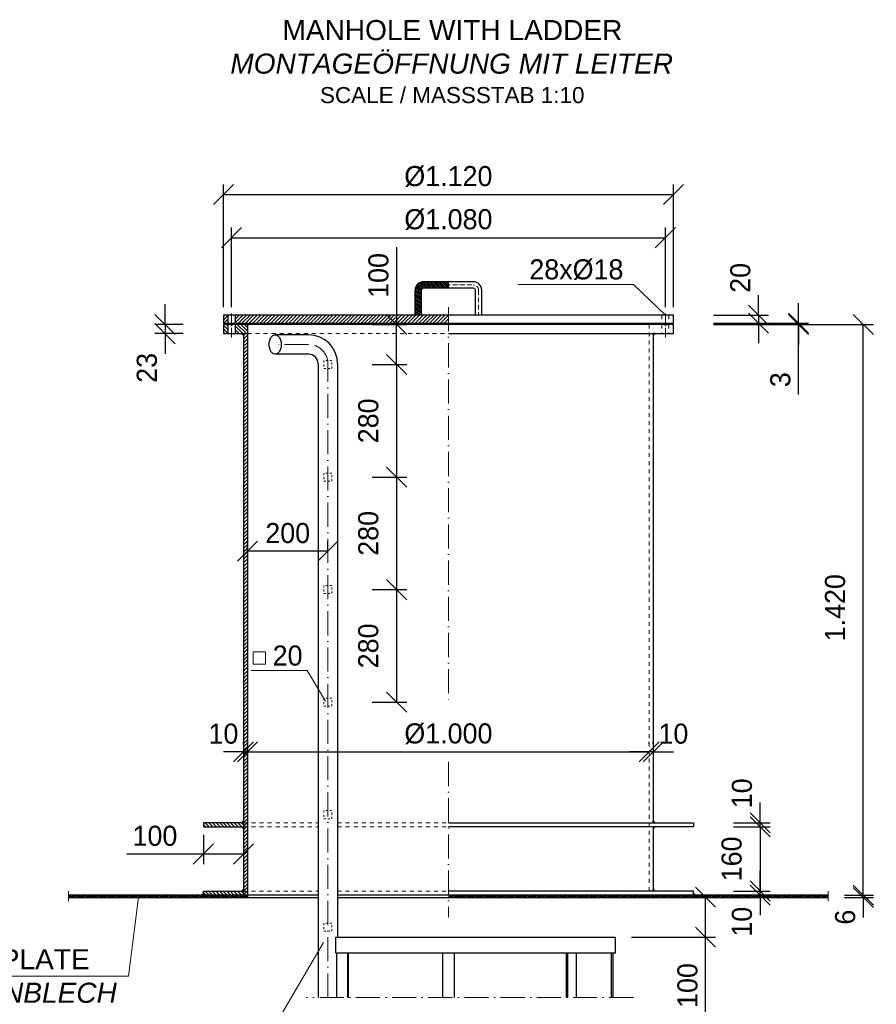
# Model space of a CAD drawing. Header units: millimetres. Extents: x -14064 to 10606674, y -83552 to 74051.
# Tile 582 of 656: x 35954 to 38086, y -48858 to -46408. Entities that reach past the tile are written whole.
import ezdxf

# ---------------------------------------------------------------- set-up
doc = ezdxf.new("R2010")
doc.units = ezdxf.units.MM
doc.linetypes.add('ACAD_ISO10W100', pattern=[18, 12, -3, 0, -3])
doc.linetypes.add('JIS_02_1.0', pattern=[2, 1, -1])
doc.layers.add('Bemaßung', color=7, linetype='Continuous', lineweight=9)
doc.layers.add('Beschriftung', color=7, linetype='Continuous', lineweight=9)
doc.styles.add('LBB3.5M1000', font='isocp.shx', dxfattribs={"height": 3.5})
doc.dimstyles.new('DIN', dxfattribs={"dimtxt": 2.5, "dimasz": 2.5, "dimexe": 1.25, "dimexo": 0.625, "dimtad": 1, "dimtih": 1, "dimdec": 4, "dimdsep": 46, "dimlunit": 6, "dimtxsty": 'Standard', "dimcen": 2.5, "dimadec": 0, "dimazin": 0, "dimtfac": 1, "dimtdec": 4, "dimtmove": 0, "dimatfit": 3, "dimfxl": 0, "dimtvp": 1, "dimtolj": 1, "dimtzin": 0, "dimarcsym": 0})

# ---------------------------------------------------------------- blocks, each defined once
blk = doc.blocks.new('_Oblique')
at = {"color": 0, "linetype": 'ByBlock', "lineweight": -2}
blk.add_line((-0.5, -0.5), (0.5, 0.5), dxfattribs=at)
blk = doc.blocks.new('*D394')
at = {"layer": 'Bemaßung', "color": 0, "lineweight": -2, "transparency": 16777216}
for p, q in [((36520.7, -48209.8), (36520.7, -48204.8)), ((37520.7, -48209.8), (37520.7, -48204.8)), ((36520.7, -48229.8), (37520.7, -48229.8))]:
    blk.add_line(p, q, dxfattribs=at)
at = {"layer": 'DEFPOINTS', "color": 0, "transparency": 16777216}
for p in [(36520.7, -48229.8), (37520.7, -48229.8), (37520.7, -48229.8)]:
    blk.add_point(p, dxfattribs=at)
at = {"layer": 'Bemaßung', "color": 0, "lineweight": -2, "transparency": 16777216, "xscale": 50, "yscale": 50, "zscale": 50, "rotation": 180}
blk.add_blockref('_Oblique', (36520.7, -48229.8), dxfattribs=at)
at = {"layer": 'Bemaßung', "color": 0, "lineweight": -2, "transparency": 16777216, "xscale": 50, "yscale": 50, "zscale": 50}
blk.add_blockref('_Oblique', (37520.7, -48229.8), dxfattribs=at)
at = {"layer": 'Bemaßung', "color": 0, "transparency": 16777216, "insert": (37020.7, -48184.8), "char_height": 50, "attachment_point": 5}
blk.add_mtext('\\A1;%%C1.000', dxfattribs=at)
blk = doc.blocks.new('*D395')
at = {"layer": 'Bemaßung', "color": 0, "lineweight": -2, "transparency": 16777216}
for p, q in [((36510.7, -48209.8), (36510.7, -48204.8)), ((36520.7, -48209.8), (36520.7, -48204.8)), ((36510.7, -48229.8), (36460.7, -48229.8)), ((36510.7, -48229.8), (36520.7, -48229.8)), ((36520.7, -48229.8), (36570.7, -48229.8))]:
    blk.add_line(p, q, dxfattribs=at)
at = {"layer": 'DEFPOINTS', "color": 0, "transparency": 16777216}
for p in [(36510.7, -48229.8), (36520.7, -48229.8), (36520.7, -48229.8)]:
    blk.add_point(p, dxfattribs=at)
at = {"layer": 'Bemaßung', "color": 0, "lineweight": -2, "transparency": 16777216, "xscale": 50, "yscale": 50, "zscale": 50}
blk.add_blockref('_Oblique', (36510.7, -48229.8), dxfattribs=at)
at = {"layer": 'Bemaßung', "color": 0, "lineweight": -2, "transparency": 16777216, "xscale": 50, "yscale": 50, "zscale": 50, "rotation": 180}
blk.add_blockref('_Oblique', (36520.7, -48229.8), dxfattribs=at)
at = {"layer": 'Bemaßung', "color": 0, "transparency": 16777216, "insert": (36460.7, -48184.8), "char_height": 50, "attachment_point": 5}
blk.add_mtext('\\A1;10', dxfattribs=at)
blk = doc.blocks.new('*D396')
at = {"layer": 'Bemaßung', "color": 0, "lineweight": -2, "transparency": 16777216}
for p, q in [((36410.7, -48436.1), (36410.7, -48508.9)), ((36510.7, -48436.1), (36510.7, -48508.9)), ((36220.2, -48483.9), (36410.7, -48483.9)), ((36410.7, -48483.9), (36510.7, -48483.9))]:
    blk.add_line(p, q, dxfattribs=at)
at = {"layer": 'DEFPOINTS', "color": 0, "transparency": 16777216}
for p in [(36410.7, -48416.1), (36510.7, -48416.1), (36510.7, -48483.9)]:
    blk.add_point(p, dxfattribs=at)
at = {"layer": 'Bemaßung', "color": 0, "lineweight": -2, "transparency": 16777216, "xscale": 50, "yscale": 50, "zscale": 50, "rotation": 180}
blk.add_blockref('_Oblique', (36410.7, -48483.9), dxfattribs=at)
at = {"layer": 'Bemaßung', "color": 0, "lineweight": -2, "transparency": 16777216, "xscale": 50, "yscale": 50, "zscale": 50}
blk.add_blockref('_Oblique', (36510.7, -48483.9), dxfattribs=at)
at = {"layer": 'Bemaßung', "color": 0, "transparency": 16777216, "insert": (36290.2, -48438.9), "char_height": 50, "attachment_point": 5}
blk.add_mtext('\\A1;100', dxfattribs=at)
blk = doc.blocks.new('*D397')
at = {"layer": 'Bemaßung', "color": 0, "lineweight": -2, "transparency": 16777216}
for p, q in [((37796.5, -48576.1), (37796.5, -48526.1)), ((37730.7, -48576.1), (37821.5, -48576.1)), ((37796.5, -48586.1), (37796.5, -48576.1)), ((37730.7, -48586.1), (37821.5, -48586.1)), ((37796.5, -48586.1), (37796.5, -48636.1))]:
    blk.add_line(p, q, dxfattribs=at)
at = {"layer": 'DEFPOINTS', "color": 0, "transparency": 16777216}
for p in [(37630.7, -48576.1), (37796.5, -48576.1), (37630.7, -48586.1)]:
    blk.add_point(p, dxfattribs=at)
at = {"layer": 'Bemaßung', "color": 0, "lineweight": -2, "transparency": 16777216, "xscale": 50, "yscale": 50, "zscale": 50}
for p, rotation in [((37796.5, -48576.1), 270), ((37796.5, -48586.1), 90)]:
    blk.add_blockref('_Oblique', p, dxfattribs=dict(at, rotation=rotation))
at = {"layer": 'Bemaßung', "color": 0, "transparency": 16777216, "insert": (37751.5, -48652.5), "char_height": 50, "attachment_point": 5, "rotation": 90}
blk.add_mtext('\\A1;10', dxfattribs=at)
blk = doc.blocks.new('*D398')
at = {"layer": 'Bemaßung', "color": 0, "lineweight": -2, "transparency": 16777216}
for p, q in [((37730.7, -48416.1), (37821.5, -48416.1)), ((37796.5, -48416.1), (37796.5, -48576.1)), ((37730.7, -48576.1), (37821.5, -48576.1))]:
    blk.add_line(p, q, dxfattribs=at)
at = {"layer": 'DEFPOINTS', "color": 0, "transparency": 16777216}
for p in [(37630.7, -48416.1), (37630.7, -48576.1), (37796.5, -48576.1)]:
    blk.add_point(p, dxfattribs=at)
at = {"layer": 'Bemaßung', "color": 0, "lineweight": -2, "transparency": 16777216, "xscale": 50, "yscale": 50, "zscale": 50}
for p, rotation in [((37796.5, -48416.1), 90), ((37796.5, -48576.1), 270)]:
    blk.add_blockref('_Oblique', p, dxfattribs=dict(at, rotation=rotation))
at = {"layer": 'Bemaßung', "color": 0, "transparency": 16777216, "insert": (37725.8, -48496.1), "char_height": 50, "attachment_point": 5, "rotation": 90}
blk.add_mtext('\\A1;160', dxfattribs=at)
blk = doc.blocks.new('*D399')
at = {"layer": 'Bemaßung', "color": 0, "lineweight": -2, "transparency": 16777216}
for p, q in [((37796.5, -48406.1), (37796.5, -48356.1)), ((37730.7, -48406.1), (37821.5, -48406.1)), ((37796.5, -48416.1), (37796.5, -48406.1)), ((37730.7, -48416.1), (37821.5, -48416.1)), ((37796.5, -48416.1), (37796.5, -48466.1))]:
    blk.add_line(p, q, dxfattribs=at)
at = {"layer": 'DEFPOINTS', "color": 0, "transparency": 16777216}
for p in [(37630.7, -48406.1), (37796.5, -48406.1), (37630.7, -48416.1)]:
    blk.add_point(p, dxfattribs=at)
at = {"layer": 'Bemaßung', "color": 0, "lineweight": -2, "transparency": 16777216, "xscale": 50, "yscale": 50, "zscale": 50}
for p, rotation in [((37796.5, -48406.1), 270), ((37796.5, -48416.1), 90)]:
    blk.add_blockref('_Oblique', p, dxfattribs=dict(at, rotation=rotation))
at = {"layer": 'Bemaßung', "color": 0, "transparency": 16777216, "insert": (37751.5, -48332.9), "char_height": 50, "attachment_point": 5, "rotation": 90}
blk.add_mtext('\\A1;10', dxfattribs=at)
blk = doc.blocks.new('*D400')
at = {"layer": 'Bemaßung', "color": 0, "lineweight": -2, "transparency": 16777216}
for p, q in [((38053.4, -48586.1), (38053.4, -48536.1)), ((38006.3, -48586.1), (38078.4, -48586.1)), ((38006.3, -48592.1), (38078.4, -48592.1)), ((38053.4, -48592.1), (38053.4, -48586.1)), ((38053.4, -48592.1), (38053.4, -48642.1))]:
    blk.add_line(p, q, dxfattribs=at)
at = {"layer": 'DEFPOINTS', "color": 0, "transparency": 16777216}
for p in [(37966.3, -48586.1), (37966.3, -48592.1), (38053.4, -48586.1)]:
    blk.add_point(p, dxfattribs=at)
at = {"layer": 'Bemaßung', "color": 0, "lineweight": -2, "transparency": 16777216, "xscale": 50, "yscale": 50, "zscale": 50}
for p, rotation in [((38053.4, -48586.1), 270), ((38053.4, -48592.1), 90)]:
    blk.add_blockref('_Oblique', p, dxfattribs=dict(at, rotation=rotation))
at = {"layer": 'Bemaßung', "color": 0, "transparency": 16777216, "insert": (38008.4, -48641.1), "char_height": 50, "attachment_point": 5, "rotation": 90}
blk.add_mtext('\\A1;6', dxfattribs=at)
blk = doc.blocks.new('*D401')
at = {"layer": 'Bemaßung', "color": 0, "lineweight": -2, "transparency": 16777216}
for p, q in [((37680.7, -47166.1), (38078.4, -47166.1)), ((38053.4, -48586.1), (38053.4, -47166.1)), ((38066.3, -48586.1), (38078.4, -48586.1))]:
    blk.add_line(p, q, dxfattribs=at)
at = {"layer": 'DEFPOINTS', "color": 0, "transparency": 16777216}
for p in [(37580.7, -47166.1), (38053.4, -47166.1), (37966.3, -48586.1)]:
    blk.add_point(p, dxfattribs=at)
at = {"layer": 'Bemaßung', "color": 0, "lineweight": -2, "transparency": 16777216, "xscale": 50, "yscale": 50, "zscale": 50}
for p, rotation in [((38053.4, -47166.1), 90), ((38053.4, -48586.1), 270)]:
    blk.add_blockref('_Oblique', p, dxfattribs=dict(at, rotation=rotation))
at = {"layer": 'Bemaßung', "color": 0, "transparency": 16777216, "insert": (37983.3, -47871.1), "char_height": 50, "attachment_point": 5, "rotation": 90}
blk.add_mtext('\\A1;1.420', dxfattribs=at)
blk = doc.blocks.new('*D402')
at = {"layer": 'Bemaßung', "color": 0, "lineweight": -2, "transparency": 16777216}
for p, q in [((37792.5, -47143.1), (37792.5, -47093.1)), ((37680.7, -47143.1), (37817.5, -47143.1)), ((37680.7, -47163.1), (37817.5, -47163.1)), ((37792.5, -47143.1), (37792.5, -47163.1)), ((37792.5, -47163.1), (37792.5, -47213.1))]:
    blk.add_line(p, q, dxfattribs=at)
at = {"layer": 'DEFPOINTS', "color": 0, "transparency": 16777216}
for p in [(37580.7, -47143.1), (37580.7, -47163.1), (37792.5, -47163.1)]:
    blk.add_point(p, dxfattribs=at)
at = {"layer": 'Bemaßung', "color": 0, "lineweight": -2, "transparency": 16777216, "xscale": 50, "yscale": 50, "zscale": 50}
for p, rotation in [((37792.5, -47143.1), 270), ((37792.5, -47163.1), 90)]:
    blk.add_blockref('_Oblique', p, dxfattribs=dict(at, rotation=rotation))
at = {"layer": 'Bemaßung', "color": 0, "transparency": 16777216, "insert": (37747.5, -47050.4), "char_height": 50, "attachment_point": 5, "rotation": 90}
blk.add_mtext('\\A1;20', dxfattribs=at)
blk = doc.blocks.new('*D403')
at = {"layer": 'Bemaßung', "color": 0, "lineweight": -2, "transparency": 16777216}
for p, q in [((36315.3, -47166.1), (36315.3, -47116.1)), ((36360.7, -47166.1), (36290.3, -47166.1)), ((36315.3, -47166.1), (36315.3, -47189.1)), ((36360.7, -47189.1), (36290.3, -47189.1)), ((36315.3, -47189.1), (36315.3, -47239.1))]:
    blk.add_line(p, q, dxfattribs=at)
at = {"layer": 'DEFPOINTS', "color": 0, "transparency": 16777216}
for p in [(36460.7, -47166.1), (36315.3, -47189.1), (36460.7, -47189.1)]:
    blk.add_point(p, dxfattribs=at)
at = {"layer": 'Bemaßung', "color": 0, "lineweight": -2, "transparency": 16777216, "xscale": 50, "yscale": 50, "zscale": 50}
for p, rotation in [((36315.3, -47166.1), 270), ((36315.3, -47189.1), 90)]:
    blk.add_blockref('_Oblique', p, dxfattribs=dict(at, rotation=rotation))
at = {"layer": 'Bemaßung', "color": 0, "transparency": 16777216, "insert": (36270.3, -47274.3), "char_height": 50, "attachment_point": 5, "rotation": 90}
blk.add_mtext('\\A1;23', dxfattribs=at)
blk = doc.blocks.new('*D441')
at = {"layer": 'Bemaßung', "color": 0, "lineweight": -2, "transparency": 16777216}
for p, q in [((36480.7, -47123.1), (36480.7, -46925.3)), ((37560.7, -47123.1), (37560.7, -46925.3)), ((36480.7, -46950.3), (37560.7, -46950.3))]:
    blk.add_line(p, q, dxfattribs=at)
at = {"layer": 'DEFPOINTS', "color": 0, "transparency": 16777216}
for p in [(37560.7, -46950.3), (36480.7, -47143.1), (37560.7, -47143.1)]:
    blk.add_point(p, dxfattribs=at)
at = {"layer": 'Bemaßung', "color": 0, "lineweight": -2, "transparency": 16777216, "xscale": 50, "yscale": 50, "zscale": 50, "rotation": 180}
blk.add_blockref('_Oblique', (36480.7, -46950.3), dxfattribs=at)
at = {"layer": 'Bemaßung', "color": 0, "lineweight": -2, "transparency": 16777216, "xscale": 50, "yscale": 50, "zscale": 50}
blk.add_blockref('_Oblique', (37560.7, -46950.3), dxfattribs=at)
at = {"layer": 'Bemaßung', "color": 0, "transparency": 16777216, "insert": (37020.7, -46905.3), "char_height": 50, "attachment_point": 5}
blk.add_mtext('\\A1;%%c1.080', dxfattribs=at)
blk = doc.blocks.new('*D442')
at = {"layer": 'Bemaßung', "color": 0, "lineweight": -2, "transparency": 16777216}
for p, q in [((36460.7, -47123.1), (36460.7, -46818)), ((37580.7, -47123.1), (37580.7, -46818)), ((36460.7, -46843), (37580.7, -46843))]:
    blk.add_line(p, q, dxfattribs=at)
at = {"layer": 'DEFPOINTS', "color": 0, "transparency": 16777216}
for p in [(37580.7, -46843), (36460.7, -47143.1), (37580.7, -47143.1)]:
    blk.add_point(p, dxfattribs=at)
at = {"layer": 'Bemaßung', "color": 0, "lineweight": -2, "transparency": 16777216, "xscale": 50, "yscale": 50, "zscale": 50, "rotation": 180}
blk.add_blockref('_Oblique', (36460.7, -46843), dxfattribs=at)
at = {"layer": 'Bemaßung', "color": 0, "lineweight": -2, "transparency": 16777216, "xscale": 50, "yscale": 50, "zscale": 50}
blk.add_blockref('_Oblique', (37580.7, -46843), dxfattribs=at)
at = {"layer": 'Bemaßung', "color": 0, "transparency": 16777216, "insert": (37020.7, -46798), "char_height": 50, "attachment_point": 5}
blk.add_mtext('\\A1;%%C1.120', dxfattribs=at)
blk = doc.blocks.new('*D443')
at = {"layer": 'Bemaßung', "color": 0, "lineweight": -2, "transparency": 16777216}
for p, q in [((36891.8, -46974.3), (36891.8, -47166.1)), ((36830.7, -47166.1), (36916.8, -47166.1)), ((36891.8, -47266.1), (36891.8, -47166.1)), ((36830.7, -47266.1), (36916.8, -47266.1))]:
    blk.add_line(p, q, dxfattribs=at)
at = {"layer": 'DEFPOINTS', "color": 0, "transparency": 16777216}
for p in [(36730.7, -47166.1), (36891.8, -47166.1), (36730.7, -47266.1)]:
    blk.add_point(p, dxfattribs=at)
at = {"layer": 'Bemaßung', "color": 0, "lineweight": -2, "transparency": 16777216, "xscale": 50, "yscale": 50, "zscale": 50}
for p, rotation in [((36891.8, -47166.1), 90), ((36891.8, -47266.1), 270)]:
    blk.add_blockref('_Oblique', p, dxfattribs=dict(at, rotation=rotation))
at = {"layer": 'Bemaßung', "color": 0, "transparency": 16777216, "insert": (36846.8, -47044.3), "char_height": 50, "attachment_point": 5, "rotation": 90}
blk.add_mtext('\\A1;100', dxfattribs=at)
blk = doc.blocks.new('*D444')
at = {"layer": 'Bemaßung', "color": 0, "lineweight": -2, "transparency": 16777216}
for p, q in [((36830.7, -47266.1), (36916.8, -47266.1)), ((36891.8, -47266.1), (36891.8, -47546.1)), ((36830.7, -47546.1), (36916.8, -47546.1))]:
    blk.add_line(p, q, dxfattribs=at)
at = {"layer": 'DEFPOINTS', "color": 0, "transparency": 16777216}
for p in [(36730.7, -47266.1), (36730.7, -47546.1), (36891.8, -47546.1)]:
    blk.add_point(p, dxfattribs=at)
at = {"layer": 'Bemaßung', "color": 0, "lineweight": -2, "transparency": 16777216, "xscale": 50, "yscale": 50, "zscale": 50}
for p, rotation in [((36891.8, -47266.1), 90), ((36891.8, -47546.1), 270)]:
    blk.add_blockref('_Oblique', p, dxfattribs=dict(at, rotation=rotation))
at = {"layer": 'Bemaßung', "color": 0, "transparency": 16777216, "insert": (36821.5, -47406.1), "char_height": 50, "attachment_point": 5, "rotation": 90}
blk.add_mtext('\\A1;280', dxfattribs=at)
blk = doc.blocks.new('*D404')
at = {"layer": 'Bemaßung', "color": 0, "lineweight": -2, "transparency": 16777216}
for p, q in [((36830.7, -47546.1), (36916.8, -47546.1)), ((36891.8, -47546.1), (36891.8, -47826.1)), ((36830.7, -47826.1), (36916.8, -47826.1))]:
    blk.add_line(p, q, dxfattribs=at)
at = {"layer": 'DEFPOINTS', "color": 0, "transparency": 16777216}
for p in [(36730.7, -47546.1), (36730.7, -47826.1), (36891.8, -47826.1)]:
    blk.add_point(p, dxfattribs=at)
at = {"layer": 'Bemaßung', "color": 0, "lineweight": -2, "transparency": 16777216, "xscale": 50, "yscale": 50, "zscale": 50}
for p, rotation in [((36891.8, -47546.1), 90), ((36891.8, -47826.1), 270)]:
    blk.add_blockref('_Oblique', p, dxfattribs=dict(at, rotation=rotation))
at = {"layer": 'Bemaßung', "color": 0, "transparency": 16777216, "insert": (36821.5, -47686.1), "char_height": 50, "attachment_point": 5, "rotation": 90}
blk.add_mtext('\\A1;280', dxfattribs=at)
blk = doc.blocks.new('*D405')
at = {"layer": 'Bemaßung', "color": 0, "lineweight": -2, "transparency": 16777216}
for p, q in [((36830.7, -47826.1), (36916.8, -47826.1)), ((36891.8, -47826.1), (36891.8, -48106.1)), ((36830.7, -48106.1), (36916.8, -48106.1))]:
    blk.add_line(p, q, dxfattribs=at)
at = {"layer": 'DEFPOINTS', "color": 0, "transparency": 16777216}
for p in [(36730.7, -47826.1), (36730.7, -48106.1), (36891.8, -48106.1)]:
    blk.add_point(p, dxfattribs=at)
at = {"layer": 'Bemaßung', "color": 0, "lineweight": -2, "transparency": 16777216, "xscale": 50, "yscale": 50, "zscale": 50}
for p, rotation in [((36891.8, -47826.1), 90), ((36891.8, -48106.1), 270)]:
    blk.add_blockref('_Oblique', p, dxfattribs=dict(at, rotation=rotation))
at = {"layer": 'Bemaßung', "color": 0, "transparency": 16777216, "insert": (36821.5, -47966.1), "char_height": 50, "attachment_point": 5, "rotation": 90}
blk.add_mtext('\\A1;280', dxfattribs=at)
blk = doc.blocks.new('*D406')
at = {"layer": 'Bemaßung', "color": 0, "lineweight": -2, "transparency": 16777216}
for p, q in [((36520.7, -47730.6), (36520.7, -47705.6)), ((36720.7, -47730.6), (36720.7, -47705.6)), ((36720.7, -47730.6), (36520.7, -47730.6))]:
    blk.add_line(p, q, dxfattribs=at)
at = {"layer": 'DEFPOINTS', "color": 0, "transparency": 16777216}
for p in [(36520.7, -47730.6), (36520.7, -47730.6), (36720.7, -47730.6)]:
    blk.add_point(p, dxfattribs=at)
at = {"layer": 'Bemaßung', "color": 0, "lineweight": -2, "transparency": 16777216, "xscale": 50, "yscale": 50, "zscale": 50, "rotation": 180}
blk.add_blockref('_Oblique', (36520.7, -47730.6), dxfattribs=at)
at = {"layer": 'Bemaßung', "color": 0, "lineweight": -2, "transparency": 16777216, "xscale": 50, "yscale": 50, "zscale": 50}
blk.add_blockref('_Oblique', (36720.7, -47730.6), dxfattribs=at)
at = {"layer": 'Bemaßung', "color": 0, "transparency": 16777216, "insert": (36620.7, -47685.6), "char_height": 50, "attachment_point": 5}
blk.add_mtext('\\A1;200', dxfattribs=at)
blk = doc.blocks.new('*D453')
at = {"layer": 'Bemaßung', "color": 0, "lineweight": -2, "transparency": 16777216}
for p, q in [((37476.1, -48591.1), (37685.9, -48591.1)), ((37660.9, -48691.1), (37660.9, -48591.1)), ((37476.1, -48691.1), (37685.9, -48691.1)), ((37660.9, -48881.2), (37660.9, -48691.1))]:
    blk.add_line(p, q, dxfattribs=at)
at = {"layer": 'DEFPOINTS', "color": 0, "transparency": 16777216}
for p in [(37436.1, -48591.1), (37660.9, -48591.1), (37436.1, -48691.1)]:
    blk.add_point(p, dxfattribs=at)
at = {"layer": 'Bemaßung', "color": 0, "lineweight": -2, "transparency": 16777216, "xscale": 50, "yscale": 50, "zscale": 50}
for p, rotation in [((37660.9, -48591.1), 90), ((37660.9, -48691.1), 270)]:
    blk.add_blockref('_Oblique', p, dxfattribs=dict(at, rotation=rotation))
at = {"layer": 'Bemaßung', "color": 0, "transparency": 16777216, "insert": (37615.9, -48811.2), "char_height": 50, "attachment_point": 5, "rotation": 90}
blk.add_mtext('\\A1;100', dxfattribs=at)
blk = doc.blocks.new('*D412')
at = {"layer": 'Bemaßung', "color": 0, "lineweight": -2, "transparency": 16777216}
for p, q in [((37892.2, -47163.1), (37892.2, -47113.1)), ((37680.7, -47163.1), (37917.2, -47163.1)), ((37892.2, -47166.1), (37892.2, -47163.1)), ((37892.2, -47166.1), (37892.2, -47163.1)), ((37680.7, -47166.1), (37917.2, -47166.1)), ((37892.2, -47166.1), (37892.2, -47216.1)), ((37892.2, -47340.4), (37892.2, -47166.1))]:
    blk.add_line(p, q, dxfattribs=at)
at = {"layer": 'DEFPOINTS', "color": 0, "transparency": 16777216}
for p in [(37580.7, -47163.1), (37892.2, -47163.1), (37580.7, -47166.1)]:
    blk.add_point(p, dxfattribs=at)
at = {"layer": 'Bemaßung', "color": 0, "lineweight": -2, "transparency": 16777216, "xscale": 50, "yscale": 50, "zscale": 50}
for p, rotation in [((37892.2, -47163.1), 270), ((37892.2, -47166.1), 90)]:
    blk.add_blockref('_Oblique', p, dxfattribs=dict(at, rotation=rotation))
at = {"layer": 'Bemaßung', "color": 0, "transparency": 16777216, "insert": (37847.2, -47303.7), "char_height": 50, "attachment_point": 5, "rotation": 90}
blk.add_mtext('\\A1;3', dxfattribs=at)
blk = doc.blocks.new('*D418')
at = {"layer": 'Bemaßung', "color": 0, "lineweight": -2, "transparency": 16777216}
for p, q in [((37520.7, -48209.8), (37520.7, -48204.8)), ((37530.7, -48209.8), (37530.7, -48204.8)), ((37520.7, -48229.8), (37470.7, -48229.8)), ((37530.7, -48229.8), (37520.7, -48229.8)), ((37530.7, -48229.8), (37580.7, -48229.8))]:
    blk.add_line(p, q, dxfattribs=at)
at = {"layer": 'DEFPOINTS', "color": 0, "transparency": 16777216}
for p in [(37520.7, -48229.8), (37520.7, -48229.8), (37530.7, -48229.8)]:
    blk.add_point(p, dxfattribs=at)
at = {"layer": 'Bemaßung', "color": 0, "lineweight": -2, "transparency": 16777216, "xscale": 50, "yscale": 50, "zscale": 50}
blk.add_blockref('_Oblique', (37520.7, -48229.8), dxfattribs=at)
at = {"layer": 'Bemaßung', "color": 0, "lineweight": -2, "transparency": 16777216, "xscale": 50, "yscale": 50, "zscale": 50, "rotation": 180}
blk.add_blockref('_Oblique', (37530.7, -48229.8), dxfattribs=at)
at = {"layer": 'Bemaßung', "color": 0, "transparency": 16777216, "insert": (37580.7, -48184.8), "char_height": 50, "attachment_point": 5}
blk.add_mtext('\\A1;10', dxfattribs=at)

msp = doc.modelspace()

# ---------------------------------------------------------------- hatches: boundary and pattern name
at = {"lineweight": 5}
h = msp.add_hatch(dxfattribs=at)
h.set_pattern_fill('ANSI31', color=256, angle=90)
h.set_pattern_definition([(135, (-44376.8517, 125609.5536), (-2.24506403, -2.24506403), [])])
h.paths.add_polyline_path([(36953.73108, -47081.05169, -0.4142135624), (36958.73108, -47076.05169), (37020.73108, -47076.05169), (37020.73108, -47068.05169), (36958.73108, -47068.05169, 0.4142135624), (36945.73108, -47081.05169), (36945.73108, -47143.05169), (36953.73108, -47143.05169)], flags=17)
h.paths.add_polyline_path([(36945.73108, -47081.05169, -0.4142135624), (36958.73108, -47068.05169), (37020.73108, -47068.05169), (37020.73108, -47060.05169), (36958.73108, -47060.05169, 0.4142135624), (36937.73108, -47081.05169), (36937.73108, -47143.05169), (36945.73108, -47143.05169)])
h = msp.add_hatch(color=256)
h.dxf.hatch_style = 1
h.paths.add_polyline_path([(36505.73108, -47189.05169), (36510.73108, -47189.05169), (36510.73108, -47194.05169)])
h = msp.add_hatch()
h.set_pattern_fill('ANSI31', color=256, scale=2)
h.set_pattern_definition([(45, (-42123.048, 125619.5536), (-4.49012806, 4.49012806), [])])
h.paths.add_polyline_path([(36520.73108, -47189.05169), (36510.73108, -47189.05169), (36510.73108, -48406.05169), (36520.73108, -48406.05169)])
h.paths.add_polyline_path([(36520.73108, -48416.05169), (36510.73108, -48416.05169), (36510.73108, -48576.05169), (36520.73108, -48576.05169)])
h.paths.add_polyline_path([(36520.73108, -48576.05169), (36510.73108, -48576.05169), (36510.73108, -48586.05169), (36520.73108, -48586.05169)])
h.paths.add_polyline_path([(36520.73108, -48406.05169), (36510.73108, -48406.05169), (36510.73108, -48416.05169), (36520.73108, -48416.05169)])
h = msp.add_hatch(color=256)
h.dxf.hatch_style = 1
h.paths.add_polyline_path([(37535.73108, -47189.05169), (37530.73108, -47189.05169), (37530.73108, -47194.05169)])
h = msp.add_hatch()
h.set_pattern_fill('ANSI31', color=256, scale=2, angle=90)
h.set_pattern_definition([(135, (-42123.048, 125619.5536), (-4.49012806, -4.49012806), [])])
h.paths.add_polyline_path([(36510.73108, -48406.05169), (36410.73108, -48406.05169), (36410.73108, -48416.05169), (36510.73108, -48416.05169)])
h.paths.add_polyline_path([(36510.73108, -48576.05169), (36410.73108, -48576.05169), (36410.73108, -48586.05169), (36510.73108, -48586.05169)])
h = msp.add_hatch(color=256)
h.dxf.hatch_style = 1
h.paths.add_polyline_path([(36505.73108, -48406.05169), (36510.73108, -48406.05169), (36510.73108, -48401.05169)])
h = msp.add_hatch(color=256)
h.dxf.hatch_style = 1
h.paths.add_polyline_path([(37535.73108, -48406.05169), (37530.73108, -48406.05169), (37530.73108, -48401.05169)])
h = msp.add_hatch(color=256)
h.dxf.hatch_style = 1
h.paths.add_polyline_path([(36505.73108, -48416.05169), (36510.73108, -48416.05169), (36510.73108, -48421.05169)])
h = msp.add_hatch(color=256)
h.dxf.hatch_style = 1
h.paths.add_polyline_path([(37535.73108, -48416.05169), (37530.73108, -48416.05169), (37530.73108, -48421.05169)])
h = msp.add_hatch(color=256)
h.dxf.hatch_style = 1
h.paths.add_polyline_path([(36405.73108, -48586.05169), (36410.73108, -48586.05169), (36410.73108, -48581.05169)])
h = msp.add_hatch(color=256)
h.dxf.hatch_style = 1
h.paths.add_polyline_path([(36505.73108, -48576.05169), (36510.73108, -48576.05169), (36510.73108, -48571.05169)])
h = msp.add_hatch(color=256)
h.dxf.hatch_style = 1
h.paths.add_polyline_path([(37535.73108, -48576.05169), (37530.73108, -48576.05169), (37530.73108, -48571.05169)])
h = msp.add_hatch(color=256)
h.dxf.hatch_style = 1
h.paths.add_polyline_path([(37635.73108, -48586.05169), (37630.73108, -48586.05169), (37630.73108, -48581.05169)])
h = msp.add_hatch()
h.set_pattern_fill('ANSI31', color=256)
h.set_pattern_definition([(45, (-43969.874, 121030.4583), (-2.24506403, 2.24506403), [])])
h.paths.add_polyline_path([(37151.63108, -48586.05169), (37020.73108, -48586.05169), (37020.73108, -48592.05169), (37151.63108, -48592.05169)])
h.paths.add_polyline_path([(37966.3223, -48586.05169), (37151.63108, -48586.05169), (37151.63108, -48592.05169), (37966.3223, -48592.05169)])
h.paths.add_polyline_path([(36520.73108, -48592.05169), (36520.73108, -48586.05169), (36075.13987, -48586.05169), (36075.13987, -48592.05169)])
at = {"layer": 'Bemaßung'}
h = msp.add_hatch(dxfattribs=at)
h.set_pattern_fill('ANSI31', color=256, scale=2)
h.set_pattern_definition([(45, (-44376.8517, 125609.5536), (-4.49012806, 4.49012806), [])])
h.paths.add_polyline_path([(36471.73108, -47143.05169), (36460.73108, -47143.05169), (36460.73108, -47163.05169), (36471.73108, -47163.05169)])
h.paths.add_polyline_path([(37020.73108, -47143.05169), (36489.73108, -47143.05169), (36489.73108, -47163.05169), (37020.73108, -47163.05169)])
h = msp.add_hatch(dxfattribs=at)
h.set_pattern_fill('ANSI31', color=256, scale=2, angle=90)
h.set_pattern_definition([(135, (-44376.8517, 125609.5536), (-4.49012806, -4.49012806), [])])
h.paths.add_polyline_path([(36520.73108, -47166.05169), (36489.73108, -47166.05169), (36489.73108, -47189.05169), (36520.73108, -47189.05169)])
h.paths.add_polyline_path([(36471.73108, -47166.05169), (36460.73108, -47166.05169), (36460.73108, -47189.05169), (36471.73108, -47189.05169)])

# ---------------------------------------------------------------- linework, layer by layer
for p, q in [((37082.73108, -47060.05169), (36958.73108, -47060.05169)), ((36937.73108, -47143.05169), (36937.73108, -47081.05169)), ((36953.73108, -47143.05169), (36953.73108, -47081.05169)), ((37082.73108, -47076.05169), (36958.73108, -47076.05169)), ((37087.73108, -47143.05169), (37087.73108, -47081.05169)), ((37103.73108, -47143.05169), (37103.73108, -47081.05169)), ((36471.73108, -47143.05169), (36471.73108, -47163.05169)), ((36489.73108, -47143.05169), (36489.73108, -47163.05169)), ((36471.73108, -47166.05169), (36471.73108, -47189.05169)), ((36489.73108, -47166.05169), (36489.73108, -47189.05169)), ((36520.73108, -47166.05169), (36520.73108, -48591.05169)), ((36510.73108, -47189.05169), (36510.73108, -48586.05263)), ((36672.43108, -47191.90169), (36589.63776, -47191.90169)), ((37530.73108, -47189.05169), (37530.73108, -48406.05169)), ((36672.43108, -47240.20169), (36589.63776, -47240.20169)), ((36696.58108, -47264.35169), (36696.58108, -48840.88377)), ((36744.88108, -47264.35169), (36744.88108, -48691.05169)), ((37530.73108, -48416.05169), (37530.73108, -48576.05169)), ((36696.58108, -48586.05169), (36075.13987, -48586.05169)), ((36075.13987, -48592.05169), (36696.58108, -48592.05169)), ((37966.3223, -48586.05169), (36744.88108, -48586.05169)), ((36744.88108, -48592.05169), (37966.3223, -48592.05169)), ((36742.8163, -48840.88377), (36742.8163, -48731.05169)), ((36770.25136, -48840.88377), (36770.25136, -48731.05169)), ((36772.27427, -48840.88377), (36772.27427, -48731.05169)), ((37314.40236, -48840.88377), (37314.40236, -48731.05169)), ((37317.93789, -48840.88377), (37317.93789, -48731.05169)), ((37339.1511, -48840.88377), (37339.1511, -48731.05169))]:
    msp.add_line(p, q)
at = {"linetype": 'ACAD_ISO10W100', "lineweight": 18}
msp.add_line((37020.73108, -47076.05169), (37020.73108, -47060.05169), dxfattribs=at)
at = {"linetype": 'ACAD_ISO10W100', "lineweight": 18, "ltscale": 2}
for p, q in [((36480.73108, -47199.05169), (36480.73108, -47133.05169)), ((37560.73108, -47199.05169), (37560.73108, -47133.05169))]:
    msp.add_line(p, q, dxfattribs=at)
at = {"linetype": 'ACAD_ISO10W100', "lineweight": 18, "ltscale": 5}
for p, q in [((37020.73108, -47123.05169), (37020.73108, -48112.95517)), ((36672.43108, -47216.05169), (36589.63776, -47216.05169)), ((36720.73108, -48840.88377), (36720.73108, -47254.35169)), ((37020.73108, -48254.80933), (37020.73108, -48641.05169)), ((36075.13987, -48576.05169), (36075.13987, -48601.05169)), ((37966.3223, -48576.05169), (37966.3223, -48601.05169)), ((37481.05712, -48840.88377), (36666.58108, -48840.88377))]:
    msp.add_line(p, q, dxfattribs=at)
at = {"linetype": 'JIS_02_1.0', "lineweight": 18, "ltscale": 10}
for p, q in [((37551.73108, -47143.05169), (37551.73108, -47163.05169)), ((37569.73108, -47143.05169), (37569.73108, -47163.05169)), ((37520.73108, -47166.05169), (37520.73108, -48591.05169)), ((37551.73108, -47166.05169), (37551.73108, -47189.05169)), ((37569.73108, -47166.05169), (37569.73108, -47189.05169)), ((36520.73108, -47189.05169), (37020.73108, -47189.05169)), ((36510.73108, -48406.05169), (36696.58108, -48406.05169)), ((36744.88108, -48406.05169), (37020.73108, -48406.05169)), ((36510.73108, -48416.05169), (36696.58108, -48416.05169)), ((36744.88108, -48416.05169), (37020.73108, -48416.05169)), ((36510.73108, -48576.05169), (36696.58108, -48576.05169)), ((36744.88108, -48576.05169), (37020.73108, -48576.05169))]:
    msp.add_line(p, q, dxfattribs=at)
at = {"linetype": 'ACAD_ISO10W100', "lineweight": 18}
for points in [[(36945.73108, -47143.05169), (36945.73108, -47081.05169)], [(36958.73108, -47068.05169), (37082.73108, -47068.05169)], [(37095.73108, -47081.05169), (37095.73108, -47143.05169)]]:
    msp.add_lwpolyline(points, dxfattribs=at)
for points in [[(36460.73108, -47163.05169), (37580.73108, -47163.05169), (37580.73108, -47143.05169), (36460.73108, -47143.05169)], [(36505.73108, -47189.05169), (36510.73108, -47189.05169), (36510.73108, -47194.05169)], [(37535.73108, -47189.05169), (37530.73108, -47189.05169), (37530.73108, -47194.05169)], [(36505.73108, -48406.05169), (36510.73108, -48406.05169), (36510.73108, -48401.05169)], [(37535.73108, -48406.05169), (37530.73108, -48406.05169), (37530.73108, -48401.05169)], [(36505.73108, -48416.05169), (36510.73108, -48416.05169), (36510.73108, -48421.05169)], [(37535.73108, -48416.05169), (37530.73108, -48416.05169), (37530.73108, -48421.05169)], [(36405.73108, -48586.05169), (36410.73108, -48586.05169), (36410.73108, -48581.05169)], [(36505.73108, -48576.05169), (36510.73108, -48576.05169), (36510.73108, -48571.05169)], [(37535.73108, -48576.05169), (37530.73108, -48576.05169), (37530.73108, -48571.05169)], [(37635.73108, -48586.05169), (37630.73108, -48586.05169), (37630.73108, -48581.05169)], [(36740.31486, -48691.05169), (37436.05712, -48691.05169), (37436.05712, -48731.05169), (36740.31486, -48731.05169)]]:
    msp.add_lwpolyline(points, close=True)
for points in [[(37020.73108, -47189.05169), (37580.73108, -47189.05169), (37580.73108, -47166.05169), (36460.73108, -47166.05169), (36460.73108, -47189.05169), (36460.73108, -47189.05169)], [(36460.73108, -47189.05169), (36520.73108, -47189.05169)], [(36510.73108, -48406.05169), (36410.73108, -48406.05169), (36410.73108, -48416.05169), (36510.73108, -48416.05169)], [(37020.73108, -48406.05169), (37630.73108, -48406.05169), (37630.73108, -48416.05169), (37020.73108, -48416.05169)], [(36410.73108, -48586.05169), (36410.73108, -48576.05169), (36510.73108, -48576.05169)], [(37630.73108, -48586.05169), (37630.73108, -48576.05169), (37020.73108, -48576.05169)], [(37035.73108, -48840.88377), (37035.73108, -48731.05169), (37005.73108, -48731.05169), (37005.73108, -48840.88377)], [(37431.05712, -48840.88377), (37431.05712, -48731.05169), (37426.05712, -48731.05169), (37426.05712, -48840.88377)]]:
    msp.add_lwpolyline(points)
at = {"linetype": 'JIS_02_1.0', "lineweight": 9, "ltscale": 5}
for points in [[(36710.73108, -47276.05169), (36730.73108, -47276.05169), (36730.73108, -47256.05169), (36710.73108, -47256.05169)], [(36710.73108, -47556.05169), (36730.73108, -47556.05169), (36730.73108, -47536.05169), (36710.73108, -47536.05169)], [(36710.73108, -47836.05169), (36730.73108, -47836.05169), (36730.73108, -47816.05169), (36710.73108, -47816.05169)], [(36710.73108, -48116.05169), (36730.73108, -48116.05169), (36730.73108, -48096.05169), (36710.73108, -48096.05169)], [(36710.73108, -48396.05169), (36730.73108, -48396.05169), (36730.73108, -48376.05169), (36710.73108, -48376.05169)], [(36710.73108, -48676.05169), (36730.73108, -48676.05169), (36730.73108, -48656.05169), (36710.73108, -48656.05169)]]:
    msp.add_lwpolyline(points, close=True, dxfattribs=at)
for centre, radius, start, end in [((36958.73108, -47081.05169), 21, 90, 180), ((37082.73108, -47081.05169), 21, 0, 90), ((36958.73108, -47081.05169), 5, 90, 180), ((37082.73108, -47081.05169), 5, 0, 90), ((36672.43108, -47264.35169), 72.45, 0, 90), ((36672.43108, -47264.35169), 24.15, 0, 90)]:
    msp.add_arc(centre, radius, start, end)
at = {"linetype": 'ACAD_ISO10W100', "lineweight": 18}
for centre, start, end in [((36958.73108, -47081.05169), 90, 180), ((37082.73108, -47081.05169), 0, 90)]:
    msp.add_arc(centre, 13, start, end, dxfattribs=at)
at = {"linetype": 'ACAD_ISO10W100', "lineweight": 18, "ltscale": 5}
msp.add_arc((36672.43108, -47264.35169), 48.3, 0, 90, dxfattribs=at)
msp.add_ellipse((36589.63776, -47216.05169), major_axis=(0, -24.15), ratio=0.6207711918)
at = {"layer": 'Bemaßung'}
for p, q in [((37193.6506, -47066.5873), (37481.60773, -47066.5873)), ((37560.73108, -47143.05169), (37481.60773, -47066.5873)), ((36529.87371, -48026.94525), (36669.1085, -48026.94525)), ((36714.36925, -48103.40964), (36669.1085, -48026.94525))]:
    msp.add_line(p, q, dxfattribs=at)
msp.add_lwpolyline([(36534.58794, -48011.75663), (36565.69625, -48011.75663), (36565.69625, -47980.64832), (36534.58794, -47980.64832)], close=True, dxfattribs=at)
at = {"layer": 'Beschriftung'}
for p, q in [((36224.73172, -48788.15379), (36248.9114, -48591.05169)), ((36490.69935, -49078.44182), (36709.59382, -48704.07817)), ((35638.22979, -48788.15379), (36224.73172, -48788.15379))]:
    msp.add_line(p, q, dxfattribs=at)

# ---------------------------------------------------------------- texts
at = {"layer": 'Bemaßung', "char_height": 50, "attachment_point": 5}
for s, insert in [('\\A1;28x%%C18', (37339.19181, -47030.06831)), ('\\A1;20', (36620.43336, -47990.42626))]:
    msp.add_mtext(s, dxfattribs=dict(at, insert=insert))
at = {"layer": 'Beschriftung', "char_height": 50, "attachment_point": 1, "style": 'LBB3.5M1000'}
for s, insert, width in [('\\pi224.71;{\\fArial|b0|i0|c0|p34;MANHOLE\\P\\pi45.669;\\fArial|b0|i1|c0|p34;MONTAGEÖFFNUNG\\P\\pi66.34;\\fArial|b0|i0|c0|p34;\\H0.8x;SCALE / MASSSTAB 1:10}', (34396.92455, -46408.78176), 785.9141179), ('\\pi149.26;{\\fArial|b0|i0|c0|p34;MANHOLE WITH LADDER\\P\\pi19.468;\\fArial|b0|i1|c0|p34;MONTAGEÖFFNUNG MIT LEITER\\P\\pi242.63;\\fArial|b0|i0|c0|p34;\\H0.8x;SCALE / MASSSTAB 1:10}', (36458.37726, -46408.78176), 1138.4918382), ('\\pi75.491;{\\fArial|b0|i0|c0|p34;TOP PLATE\\P\\pi3.3734;\\fArial|b0|i1|c0|p34;DECKENBLECH}', (35668.03499, -48720.86469), 529.8709739)]:
    msp.add_mtext(s, dxfattribs=dict(at, insert=insert, width=width))

# ---------------------------------------------------------------- dimensions: what is measured, and where the dimension line sits
at = {"layer": 'Bemaßung'}
for base, p1, p2, text, picture, middle in [((37580.73108, -46842.97342), (36460.73108, -47143.05169), (37580.73108, -47143.05169), '%%C1.120', '*D442', (37020.73108, -46797.97342)), ((37560.73108, -46950.25344), (36480.73108, -47143.05169), (37560.73108, -47143.05169), '%%c1.080', '*D441', (37020.73108, -46905.25344)), ((37520.73108, -48229.79749), (36520.73108, -48229.79749), (37520.73108, -48229.79749), '%%C1.000', '*D394', (37020.73108, -48184.79749))]:
    dim = msp.add_linear_dim(base=base, p1=p1, p2=p2, text=text, dimstyle='DIN', override={"dimscale": 20, "dimexo": 1, "dimgap": 1, "dimdec": 2, "dimblk1": 'Oblique', "dimblk2": 'Oblique', "dimsah": 1, "dimtdec": 2}, dxfattribs=at)
    dim.commit()
    dim.dimension.update_dxf_attribs({"geometry": picture, "text_midpoint": middle})
for base, p1, p2, angle, override, picture, middle in [((36891.7724, -47166.05169), (36730.73108, -47266.05169), (36730.73108, -47166.05169), 90, {"dimscale": 20, "dimexo": 5, "dimgap": 1, "dimdec": 2, "dimblk1": 'Oblique', "dimblk2": 'Oblique', "dimsah": 1, "dimtdec": 2, "dimtmove": 1}, '*D443', (36891.7724, -47044.32779)), ((37792.49722, -47163.05169), (37580.73108, -47143.05169), (37580.73108, -47163.05169), 90, {"dimscale": 20, "dimexo": 5, "dimgap": 1, "dimdec": 2, "dimblk1": 'Oblique', "dimblk2": 'Oblique', "dimsah": 1, "dimtdec": 2, "dimtmove": 1}, '*D402', (37792.49722, -47050.40471)), ((37892.19487, -47163.05169), (37580.73108, -47166.05169), (37580.73108, -47163.05169), 90, {"dimscale": 20, "dimexo": 5, "dimgap": 1, "dimdec": 2, "dimblk1": 'Oblique', "dimblk2": 'Oblique', "dimsah": 1, "dimtdec": 2, "dimtmove": 1}, '*D412', (37892.19487, -47303.68342)), ((36315.29095, -47189.05169), (36460.73108, -47166.05169), (36460.73108, -47189.05169), 90, {"dimscale": 20, "dimexo": 5, "dimgap": 1, "dimdec": 2, "dimblk1": 'Oblique', "dimblk2": 'Oblique', "dimsah": 1, "dimtdec": 2, "dimtmove": 1}, '*D403', (36315.29095, -47274.258)), ((38053.43118, -47166.05169), (37966.3223, -48586.05169), (37580.73108, -47166.05169), 90, {"dimscale": 20, "dimexo": 5, "dimgap": 1, "dimdec": 2, "dimblk1": 'Oblique', "dimblk2": 'Oblique', "dimsah": 1, "dimtdec": 2, "dimtmove": 2}, '*D401', (37983.27902, -47871.05169)), ((36891.7724, -47546.05169), (36730.73108, -47266.05169), (36730.73108, -47546.05169), 90, {"dimscale": 20, "dimexo": 5, "dimgap": 1, "dimdec": 2, "dimblk1": 'Oblique', "dimblk2": 'Oblique', "dimsah": 1, "dimtdec": 2, "dimtmove": 2}, '*D444', (36821.51564, -47406.05169)), ((36891.7724, -47826.05169), (36730.73108, -47546.05169), (36730.73108, -47826.05169), 90, {"dimscale": 20, "dimexo": 5, "dimgap": 1, "dimdec": 2, "dimblk1": 'Oblique', "dimblk2": 'Oblique', "dimsah": 1, "dimtdec": 2, "dimtmove": 2}, '*D404', (36821.51564, -47686.05169)), ((36891.7724, -48106.05169), (36730.73108, -47826.05169), (36730.73108, -48106.05169), 90, {"dimscale": 20, "dimexo": 5, "dimgap": 1, "dimdec": 2, "dimblk1": 'Oblique', "dimblk2": 'Oblique', "dimsah": 1, "dimtdec": 2, "dimtmove": 2}, '*D405', (36821.51564, -47966.05169)), ((37520.73108, -48229.79749), (37530.73108, -48229.79749), (37520.73108, -48229.79749), 180, {"dimscale": 20, "dimexo": 1, "dimgap": 1, "dimdec": 2, "dimblk1": 'Oblique', "dimblk2": 'Oblique', "dimsah": 1, "dimtdec": 2, "dimtmove": 1}, '*D418', (37580.73108, -48229.79749)), ((37796.49722, -48406.05169), (37630.73108, -48416.05169), (37630.73108, -48406.05169), 90, {"dimscale": 20, "dimexo": 5, "dimgap": 1, "dimdec": 2, "dimblk1": 'Oblique', "dimblk2": 'Oblique', "dimsah": 1, "dimtdec": 2, "dimtmove": 1}, '*D399', (37796.49722, -48332.89311)), ((37796.49722, -48576.05169), (37630.73108, -48416.05169), (37630.73108, -48576.05169), 90, {"dimscale": 20, "dimexo": 5, "dimgap": 1, "dimdec": 2, "dimblk1": 'Oblique', "dimblk2": 'Oblique', "dimsah": 1, "dimtdec": 2, "dimtmove": 2}, '*D398', (37725.77096, -48496.05169)), ((37796.49722, -48576.05169), (37630.73108, -48586.05169), (37630.73108, -48576.05169), 90, {"dimscale": 20, "dimexo": 5, "dimgap": 1, "dimdec": 2, "dimblk1": 'Oblique', "dimblk2": 'Oblique', "dimsah": 1, "dimtdec": 2, "dimtmove": 1}, '*D397', (37796.49722, -48652.54373)), ((38053.43118, -48586.05169), (37966.3223, -48592.05169), (37966.3223, -48586.05169), 90, {"dimscale": 20, "dimexo": 2, "dimgap": 1, "dimdec": 2, "dimblk1": 'Oblique', "dimblk2": 'Oblique', "dimsah": 1, "dimtdec": 2, "dimtmove": 1}, '*D400', (38053.43118, -48641.05169)), ((37660.87214, -48591.05169), (37436.05712, -48691.05169), (37436.05712, -48591.05169), 90, {"dimscale": 20, "dimexo": 2, "dimgap": 1, "dimdec": 2, "dimblk1": 'Oblique', "dimblk2": 'Oblique', "dimsah": 1, "dimtdec": 2, "dimtmove": 1}, '*D453', (37646.18349, -48811.15928))]:
    dim = msp.add_linear_dim(base=base, p1=p1, p2=p2, angle=angle, dimstyle='DIN', override=override, dxfattribs=at)
    dim.commit()
    dim.dimension.update_dxf_attribs({"geometry": picture, "text_midpoint": middle, "dimtype": 160})
dim = msp.add_linear_dim(base=(36520.73108, -47730.6285), p1=(36720.73108, -47730.6285), p2=(36520.73108, -47730.6285), dimstyle='DIN', override={"dimscale": 20, "dimexo": 0, "dimgap": 1, "dimdec": 2, "dimblk1": 'Oblique', "dimblk2": 'Oblique', "dimsah": 1, "dimtdec": 2, "dimtmove": 2}, dxfattribs=at)
dim.commit()
dim.dimension.update_dxf_attribs({"geometry": '*D406', "text_midpoint": (36620.73108, -47685.6285)})
for base, p1, p2, picture, middle in [((36520.73108, -48229.79749), (36510.73108, -48229.79749), (36520.73108, -48229.79749), '*D395', (36460.73108, -48229.79749)), ((36510.73108, -48483.86666), (36410.73108, -48416.05169), (36510.73108, -48416.05169), '*D396', (36290.19769, -48483.86666))]:
    dim = msp.add_linear_dim(base=base, p1=p1, p2=p2, dimstyle='DIN', override={"dimscale": 20, "dimexo": 1, "dimgap": 1, "dimdec": 2, "dimblk1": 'Oblique', "dimblk2": 'Oblique', "dimsah": 1, "dimtdec": 2, "dimtmove": 1}, dxfattribs=at)
    dim.commit()
    dim.dimension.update_dxf_attribs({"geometry": picture, "text_midpoint": middle, "dimtype": 160})

doc.saveas('drawing.dxf')
